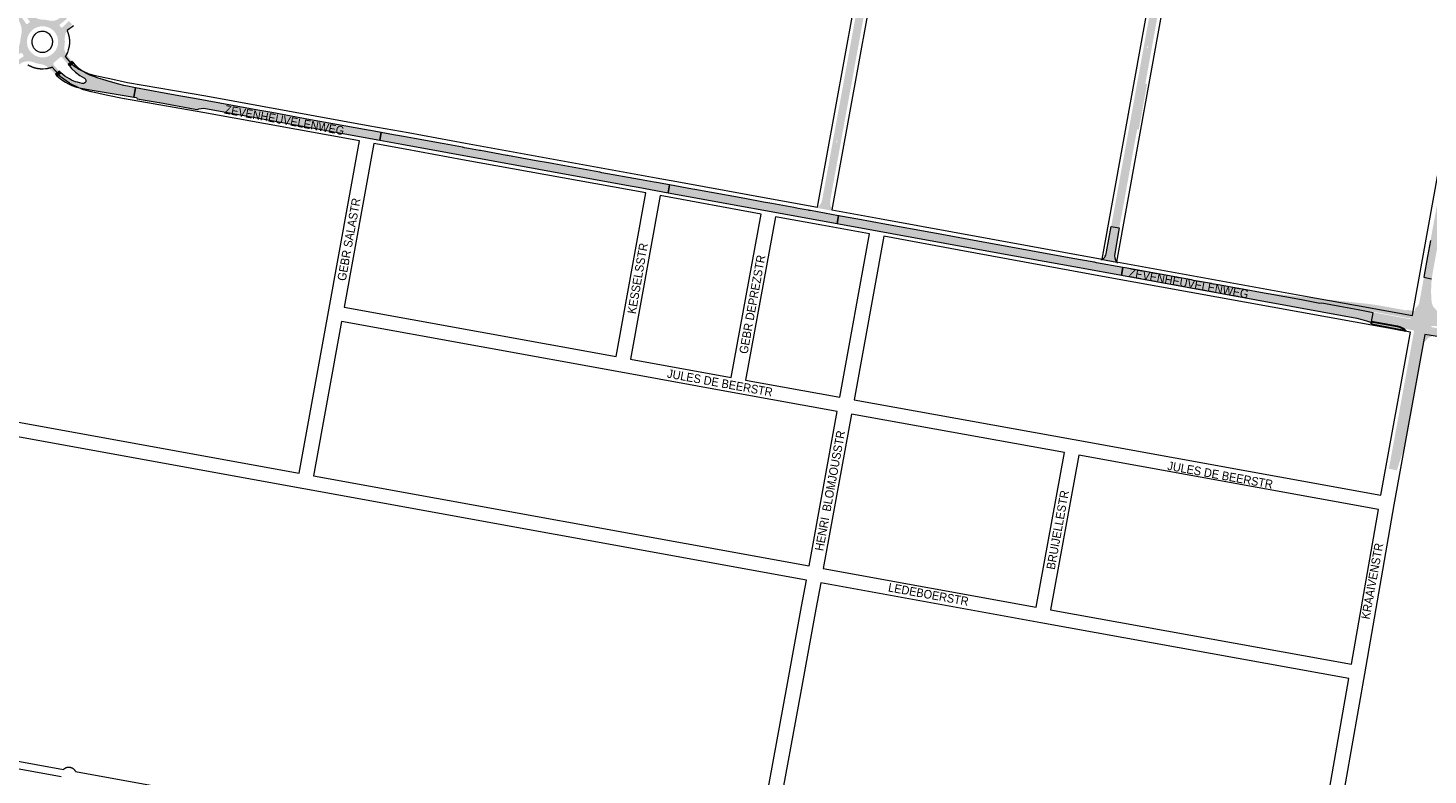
# Paper-space layout 'Layout1' of a CAD drawing. Header units: metres. Extents: x 123097 to 144122, y 392739 to 407589.
# Tile 282 of 510: x 131461 to 132714, y 399106 to 399775. Entities that reach past the tile are written whole.
import ezdxf
from ezdxf.enums import TextEntityAlignment as Align

# ---------------------------------------------------------------- set-up
doc = ezdxf.new("R2010")
doc.units = ezdxf.units.M
doc.header["$MEASUREMENT"] = 0
for name, color, linetype, lineweight in [('gs-anno-wegen algemeen tekst', 7, 'Continuous', 0), ('gs-knt-aanvullende hoofdweg', 7, 'Continuous', 0), ('gs-knt-fietspaden', 7, 'Continuous', 0), ('gs-knt-wegen algemeen', 7, 'Continuous', 0), ('ir-ARC-asfalt-hoofdwegen-te inspecteren', 5, 'Continuous', 0), ('ir-ARC-beton-hoofdwegen-te inspecteren', 253, 'Continuous', 0), ('ir-ARC-fietspaden naastliggend- te inspecteren', 1, 'Continuous', 0)]:
    doc.layers.add(name, color=color, linetype=linetype, lineweight=lineweight)
doc.styles.add('Style-Arial', font='arial.ttf')

psp = doc.layouts.get("Layout1")

# ---------------------------------------------------------------- hatches: boundary and pattern name
at = {"layer": 'ir-ARC-asfalt-hoofdwegen-te inspecteren', "linetype": 'Continuous', "lineweight": 13}
h = psp.add_hatch(color=6, dxfattribs=at)
h.paths.add_polyline_path([(132179.111, 399620.457, 0.18484913), (132181.3, 399611.299), (132167.464, 399613.811, 0.14888491), (132171.625, 399620.026), (132171.821, 399620.748), (132171.996, 399621.605), (132172.969, 399626.996), (132178.226, 399655.836), (132178.235, 399655.834), (132178.369, 399656.572), (132178.361, 399656.574), (132181.003, 399671.071), (132181.023, 399671.067), (132181.157, 399671.805), (132181.138, 399671.808), (132183.779, 399686.296), (132183.786, 399686.295), (132183.916, 399687.033), (132183.913, 399687.034), (132194.078, 399742.798), (132196.893, 399758.247), (132200.649, 399779.153), (132200.717, 399779.522), (132200.717, 399779.522), (132203.379, 399794.003), (132203.395, 399794), (132203.529, 399794.738), (132203.515, 399794.741), (132207.87, 399818.433), (132213.856, 399850.097), (132224.342, 399907.375), (132224.39, 399907.655), (132224.399, 399907.653), (132224.523, 399908.393), (132224.516, 399908.394), (132224.83, 399910.24), (132229.028, 399933.452), (132229.409, 399933.386), (132229.539, 399934.125), (132229.162, 399934.19), (132230.777, 399943.123), (132231.944, 399949.854), (132234.76, 399965.677), (132234.761, 399965.677), (132234.826, 399966.046), (132237.835, 399982.718), (132237.837, 399982.718), (132237.902, 399983.087), (132240.598, 399998.106), (132240.6, 399998.106), (132240.73, 399998.844), (132243.522, 400014.401), (132243.527, 400014.4), (132243.657, 400015.138), (132243.655, 400015.139), (132243.699, 400015.386), (132248.682, 400042.712), (132248.731, 400042.979), (132248.733, 400042.979), (132248.869, 400043.717), (132248.868, 400043.717), (132249.333, 400046.23), (132252.755, 400065.001), (132252.739, 400065.004, 0.03877408), (132252.782, 400065.151), (132271.948, 400171.542), (132275.443, 400191.02), (132275.821, 400193.276), (132282.668, 400191.596), (132282.387, 400190.012), (132279.639, 400174.997), (132279.241, 400172.442), (132279.174, 400172.073), (132279.175, 400172.073), (132277.183, 400160.853), (132277.128, 400160.57), (132276.736, 400160.646), (132276.593, 400159.91), (132276.985, 400159.834), (132277.057, 400160.202), (132273.551, 400140.648), (132271.646, 400130.057), (132271.646, 400130.057), (132271.514, 400129.319), (132269.219, 400116.423), (132268.978, 400115.16), (132262.494, 400079.171), (132262.887, 400079.1), (132262.754, 400078.362), (132262.36, 400078.433), (132259.659, 400063.441), (132259.658, 400063.441), (132259.593, 400063.072), (132255.855, 400042.805), (132255.852, 400042.805), (132255.787, 400042.436), (132253.253, 400028.558), (132253.251, 400028.558), (132253.186, 400028.189), (132249.678, 400008.771), (132249.676, 400008.771), (132249.611, 400008.402), (132245.868, 399987.544), (132245.69, 399986.574), (132245.69, 399986.574), (132245.556, 399985.836), (132244.792, 399981.633), (132241.908, 399965.278), (132241.849, 399965.015), (132241.832, 399965.018), (132241.766, 399964.649), (132238.921, 399948.761), (132238.919, 399948.762), (132238.855, 399948.392), (132237.182, 399938.716, 0.09087728), (132237.626, 399932.246), (132237.525, 399932.607), (132237.14, 399932.5), (132237.342, 399931.777), (132237.716, 399931.882, 0.09440441), (132239.745, 399927.641, 0.09874078), (132243.203, 399924.657, 0.09138936), (132246.912, 399923.31), (132249.116, 399922.946), (132249.485, 399922.879), (132258.885, 399921.183), (132263.904, 399920.275), (132266.906, 399919.731), (132268.002, 399919.533), (132295.451, 399914.564), (132307.803, 399912.328), (132311.729, 399911.617), (132315.29, 399910.973), (132320.857, 399909.951), (132362.651, 399902.4), (132467.31, 399883.36), (132474.657, 399882.015, 0.39095182), (132483.835, 399887.986), (132484.982, 399894.285), (132485.19, 399895.452), (132485.192, 399895.452), (132485.324, 399896.19), (132485.321, 399896.191), (132487.733, 399909.735), (132488.276, 399912.675), (132488.278, 399912.675), (132488.344, 399913.044), (132491.604, 399931.257), (132503.996, 399999.745), (132503.996, 399999.745), (132504.13, 400000.483), (132504.128, 400000.483), (132506.696, 400014.856), (132506.897, 400015.963), (132506.904, 400015.961), (132507.042, 400016.699), (132507.031, 400016.701), (132515.622, 400063.988), (132515.689, 400064.357), (132515.688, 400064.357), (132517.99, 400077.253), (132519.556, 400085.828), (132522.235, 400100.714), (132522.3, 400100.999), (132522.315, 400100.996), (132522.453, 400101.734), (132522.452, 400101.734), (132525.717, 400119.558), (132525.784, 400119.927), (132525.784, 400119.927), (132529.359, 400139.678), (132529.852, 400142.404), (132531.775, 400153.027), (132538.468, 400151.864), (132538.399, 400151.495), (132538.401, 400151.495), (132535.947, 400137.966), (132535.943, 400137.967), (132535.809, 400137.229), (132535.814, 400137.228), (132533.253, 400123.109), (132529.011, 400099.673), (132528.894, 400099.025), (132528.881, 400099.028), (132528.733, 400098.292), (132528.76, 400098.287), (132525.068, 400077.869), (132525.061, 400077.87), (132524.929, 400077.132), (132524.934, 400077.131), (132522.666, 400064.588), (132522.661, 400064.589), (132522.527, 400063.851), (132522.533, 400063.85), (132521.668, 400059.069), (132517.585, 400036.714), (132517.448, 400035.956), (132517.442, 400035.958), (132517.304, 400035.22), (132517.315, 400035.218), (132510.96, 400000), (132510.705, 399998.652), (132506.7, 399976.532), (132506.654, 399976.28), (132506.654, 399976.28), (132506.518, 399975.542), (132506.52, 399975.542), (132502.18, 399951.612), (132498.8, 399932.771), (132497.379, 399924.919), (132494.634, 399909.618), (132492.398, 399897.111), (132489.227, 399879.381), (132489.161, 399879.01), (132488.451, 399875.71), (132486.218, 399863.378), (132486.163, 399862.961), (132486.086, 399862.594), (132486.102, 399862.591), (132485.463, 399858.695), (132483.639, 399848.319), (132483.571, 399847.95), (132482.765, 399843.614), (132481.899, 399838.72), (132481.89, 399838.722), (132481.762, 399837.982), (132481.768, 399837.981), (132481.519, 399836.575), (132477.127, 399812.423), (132476.208, 399807.297), (132476.201, 399807.298), (132476.071, 399806.56), (132476.076, 399806.559), (132475.715, 399804.548), (132473.609, 399792.926), (132472.454, 399787.203), (132472.447, 399787.204), (132472.38, 399786.835), (132471.339, 399781.409), (132469.231, 399769.723), (132468.903, 399767.904), (132466.789, 399756.189), (132466.776, 399756.117), (132466.775, 399756.117), (132466.754, 399755.995), (132462.841, 399734.305), (132461.19, 399725.15), (132462.71, 399724.83), (132462.441, 399723.354), (132458.39, 399701.118), (132457.788, 399697.316), (132455.875, 399687.313), (132455.533, 399685.437), (132455.531, 399685.437), (132455.524, 399685.386), (132455.253, 399683.899), (132453.852, 399684.154), (132450.826, 399667.822), (132450.823, 399667.822), (132450.758, 399667.453), (132448.14, 399652.636), (132448.073, 399652.267), (132445.512, 399638.139), (132445.511, 399638.139), (132445.379, 399637.401), (132442.465, 399621.097), (132441.953, 399618.483), (132439.864, 399607.001), (132439.853, 399606.938), (132439.519, 399605.11), (132439.514, 399605.111), (132439.38, 399604.373), (132439.385, 399604.372), (132437.864, 399596.038), (132430.585, 399597.364), (132432.506, 399607.952), (132432.509, 399607.951), (132432.643, 399608.689), (132432.64, 399608.69), (132448.133, 399694.067), (132448.17, 399694.272), (132450.909, 399709.365), (132450.921, 399709.434), (132456.844, 399742.069), (132456.86, 399742.148), (132456.858, 399742.149), (132465.736, 399791.066), (132468.838, 399808.16), (132471.444, 399822.518), (132471.503, 399822.84), (132471.502, 399822.84), (132475.122, 399842.787), (132476.355, 399849.684), (132476.398, 399849.677), (132476.528, 399850.415), (132476.487, 399850.422), (132476.79, 399852.118), (132478.488, 399861.618), (132479.1, 399864.997), (132479.215, 399864.976), (132479.349, 399865.714), (132479.234, 399865.735), (132479.267, 399865.918, 0.41565965), (132472.88, 399875.09), (132327.278, 399901.449), (132313.696, 399903.919), (132274.877, 399911.042), (132256.3, 399914.422), (132241.464, 399917.052, 0.39054747), (132232.064, 399910.513), (132231.773, 399908.926), (132231.749, 399908.931), (132231.615, 399908.193), (132231.638, 399908.189), (132228.796, 399892.672), (132228.781, 399892.675), (132228.647, 399891.937), (132228.661, 399891.934), (132223.035, 399861.213), (132223.033, 399861.213), (132222.901, 399860.475), (132220.772, 399848.56), (132217.869, 399832.951), (132217.151, 399829.162), (132216.187, 399823.795), (132216.128, 399823.544), (132216.127, 399823.54), (132216.101, 399823.43), (132216.107, 399823.429), (132212.69, 399804.889), (132212.659, 399804.63), (132204.812, 399761.63), (132204.743, 399761.261), (132202.048, 399746.775), (132202.046, 399746.775), (132201.912, 399746.037), (132200.543, 399738.523), (132200.256, 399736.706), (132199.315, 399731.539), (132199.296, 399731.543), (132199.16, 399730.805), (132199.18, 399730.802), (132196.545, 399716.343), (132196.498, 399716.351), (132196.366, 399715.613), (132196.411, 399715.605), (132193.758, 399701.045), (132193.757, 399701.045), (132193.623, 399700.307), (132193.624, 399700.307), (132190.983, 399685.814), (132190.964, 399685.817), (132190.83, 399685.079), (132190.848, 399685.076), (132188.222, 399670.663), (132188.194, 399670.668), (132188.05, 399669.932), (132188.087, 399669.925), (132185.45, 399655.448), (132185.404, 399655.458), (132185.248, 399654.724), (132185.315, 399654.71), (132182.6, 399639.81), (132181.765, 399635.331), (132179.908, 399625.016), (132179.907, 399625.016), (132179.775, 399624.278), (132179.454, 399622.495)])
h.paths.add_polyline_path([(132274.244, 400144.534), (132273.85, 400144.605), (132273.983, 400145.343), (132274.376, 400145.272)], flags=16)
h.paths.add_polyline_path([(132228.181, 399926.375), (132227.788, 399926.447), (132227.922, 399927.185), (132228.316, 399927.113)], flags=16)
h.paths.add_polyline_path([(132522.249, 400076.956), (132521.659, 400077.066), (132522.027, 400079.032), (132522.617, 400078.922)], flags=16)
h.paths.add_polyline_path([(132463.161, 399756.888), (132462.571, 399756.994), (132462.925, 399758.962), (132463.515, 399758.856)], flags=16)
h.paths.add_polyline_path([(132501.384, 399968.905), (132500.794, 399969.011), (132501.148, 399970.979), (132501.738, 399970.873)], flags=16)
h.paths.add_polyline_path([(132511.928, 400021.785), (132511.338, 400021.893), (132511.696, 400023.861), (132512.286, 400023.753)], flags=16)
h.paths.add_polyline_path([(132350.603, 399900.763), (132348.635, 399901.119), (132348.741, 399901.709), (132350.709, 399901.353)], flags=16)
h.paths.add_polyline_path([(132225.997, 399896.158), (132225.407, 399896.266), (132225.767, 399898.234), (132226.357, 399898.126)], flags=16)
h.paths.add_polyline_path([(132185.111, 399672.225), (132184.521, 399672.333), (132184.879, 399674.301), (132185.469, 399674.193)], flags=16)
for color, points in [(5, [(132717.404, 399550.413), (132710.43, 399551.738), (132713.828, 399570.406), (132716.452, 399584.816), (132719.953, 399604.043), (132724.539, 399629.232), (132728.362, 399650.227), (132729.142, 399654.511), (132732.281, 399671.767), (132749.128, 399764.373), (132753.395, 399787.828), (132763.146, 399841.478), (132763.419, 399842.983), (132770.324, 399841.726), (132767.502, 399826.239), (132764.592, 399810.238), (132762.885, 399800.85), (132758.945, 399779.072), (132757.767, 399772.585), (132757.23, 399769.618), (132755.367, 399759.453), (132755.084, 399757.949), (132753.855, 399750.937), (132752.202, 399742.098), (132740.427, 399677.346), (132738.919, 399668.933), (132738.231, 399665.051), (132736.98, 399658.274), (132733.549, 399639.36), (132733.011, 399636.39), (132732.616, 399634.321), (132730.569, 399623.121), (132728.436, 399611.168), (132723.945, 399586.424), (132720.646, 399568.261), (132719.385, 399561.318), (132718.252, 399555.083)]), (6, [(132436.163, 399564.955, 0.05793937), (132436.459, 399564.86), (132435.767, 399564.986), (132421.303, 399567.651, 0.26122419), (132424.123, 399568.734, 0.1010351), (132426.098, 399572.621), (132426.467, 399574.672), (132430.585, 399597.364), (132437.864, 399596.038), (132437.206, 399592.432), (132434.693, 399578.539), (132434.689, 399578.54), (132434.626, 399578.17), (132433.749, 399573.028, 0.20737641), (132435.62, 399565.403, 0.05215661), (132435.805, 399565.192), (132435.775, 399565.026)])]:
    psp.add_hatch(color=color, dxfattribs=at).paths.add_polyline_path(points)
h = psp.add_hatch(color=5, dxfattribs=at)
h.paths.add_polyline_path([(131485.523, 399733.483), (131483.678, 399735.41), (131479.459, 399739.263), (131477.297, 399740.825), (131474.887, 399741.969), (131472.31, 399742.658), (131470.694, 399742.864), (131468.708, 399743.29), (131466.795, 399743.97), (131465.169, 399744.535), (131462.934, 399745.052), (131460.642, 399745.168), (131458.366, 399744.88), (131456.717, 399744.389), (131455.167, 399743.641), (131452.174, 399741.68), (131449.85, 399744.935), (131456.71, 399749.217), (131457.061, 399749.803), (131456.961, 399750.478), (131455.67, 399752.268), (131455.033, 399752.604), (131454.328, 399752.46), (131448.01, 399747.453), (131445.369, 399751.15), (131449.253, 399754.161), (131449.819, 399754.678), (131450.785, 399755.738), (131451.67, 399756.866), (131452.425, 399758.015), (131453.149, 399759.391), (131453.587, 399760.641), (131453.861, 399761.937), (131454.088, 399763.945), (131454.545, 399766.891), (131455.37, 399770.92), (131455.448, 399771.974), (131455.39, 399773.55), (131455.182, 399775.113), (131454.731, 399776.998), (131454.117, 399778.836), (131453.534, 399780.084), (131452.824, 399781.265), (131451.486, 399783.181), (131454.742, 399785.574), (131459.174, 399778.859), (131459.766, 399778.469), (131460.459, 399778.617), (131462.255, 399779.931), (131462.578, 399780.558), (131462.39, 399781.237), (131457.206, 399787.384), (131460.88, 399790.122), (131462.609, 399788.014), (131463.459, 399787.105), (131464.379, 399786.267), (131465.427, 399785.441), (131466.55, 399784.722), (131466.709, 399784.643), (131466.982, 399784.508), (131468.263, 399783.875), (131470.039, 399783.171), (131471.417, 399782.784), (131472.825, 399782.532), (131475.961, 399782.38), (131477.511, 399782.147), (131479.332, 399781.717), (131482.214, 399781.348), (131485.102, 399781.673), (131487.831, 399782.672), (131489.143, 399783.527), (131490.417, 399784.435), (131491.653, 399785.396), (131492.847, 399786.407), (131495.804, 399783.215), (131489.53, 399778.09), (131489.246, 399777.474), (131489.431, 399776.822), (131490.565, 399775.567), (131491.235, 399775.316), (131491.896, 399775.589), (131491.991, 399775.684), (131497.604, 399781.285), (131500.509, 399778.045), (131499.052, 399776.689), (131497.029, 399774.414), (131496.421, 399773.609), (131495.759, 399772.518), (131495.202, 399771.44), (131494.809, 399770.513), (131494.486, 399769.559), (131494.238, 399768.641), (131494.052, 399767.708), (131493.959, 399766.954), (131493.92, 399766.196), (131493.911, 399764.5), (131493.994, 399762.507), (131493.817, 399760.52), (131493.577, 399758.505), (131493.519, 399757.325), (131493.58, 399756.146), (131493.731, 399755.15), (131493.984, 399754.175), (131494.355, 399753.146), (131494.814, 399752.154), (131495.273, 399751.372), (131497.78, 399748.072), (131500.366, 399745.011), (131496.839, 399742.325), (131494.879, 399744.561), (131491.438, 399748.84), (131490.771, 399749.129), (131490.075, 399748.92), (131483.93, 399743.679), (131483.628, 399743.053), (131483.78, 399742.374), (131486.338, 399739.228), (131489.059, 399736.221)])
h.paths.add_polyline_path([(131472.636, 399748.64), (131469.673, 399749.259), (131466.913, 399750.5), (131464.484, 399752.307), (131462.502, 399754.594), (131461.143, 399757.034), (131460.298, 399759.696), (131460.001, 399762.473), (131460.347, 399765.652), (131461.408, 399768.668), (131463.129, 399771.364), (131465.418, 399773.596), (131466.45, 399774.339), (131469.381, 399775.763), (131472.562, 399776.472), (131475.82, 399776.428), (131478.98, 399775.632), (131481.791, 399774.183), (131484.205, 399772.14), (131486.1, 399769.608), (131487.345, 399766.788), (131487.943, 399763.765), (131487.865, 399760.683), (131487.114, 399757.694), (131485.727, 399754.941), (131483.772, 399752.559), (131481.342, 399750.662), (131478.61, 399749.359), (131475.662, 399748.674)], flags=16)
at = {"layer": 'ir-ARC-asfalt-hoofdwegen-te inspecteren', "linetype": 'Continuous', "lineweight": 13, "extrusion": (0, 0, -1)}
h = psp.add_hatch(color=5, dxfattribs=at)
h.paths.add_polyline_path([(-132658.178, 399521.641, 0.01236165), (-132671.703, 399519.728), (-132698.544, 399514.806, 1.03188726), (-132698.439, 399514.215), (-132670.911, 399519.258, -0.04437963), (-132664.274, 399520.135), (-132665.098, 399519.98), (-132663.558, 399511.787), (-132663.506, 399511.382), (-132660.247, 399512.298), (-132660.243, 399512.284, -0.04224234), (-132664.06, 399511.126), (-132669.216, 399510.16), (-132685.41, 399507.17), (-132700.875, 399504.264, 0.40552259), (-132701.65, 399503.075), (-132701.006, 399499.602, 0.18160463), (-132700.815, 399499.319), (-132700.454, 399496.623), (-132698.149, 399484.079), (-132695.847, 399471.559), (-132695.782, 399471.279), (-132695.162, 399467.931), (-132692.85, 399455.301), (-132689.904, 399439.086), (-132689.838, 399438.761), (-132687.26, 399424.558), (-132679.613, 399382.696), (-132679.184, 399380.28), (-132686.343, 399378.962), (-132690.653, 399392.498), (-132691.401, 399394.652), (-132692.451, 399397.947), (-132692.507, 399398.147), (-132695.585, 399415.214), (-132695.827, 399416.278), (-132704.024, 399461.214), (-132707.841, 399482.137), (-132708.751, 399486.968), (-132709.399, 399489.915, 0.10393266), (-132711.136, 399493.925), (-132711.817, 399494.765, 0.11646839), (-132712.01, 399494.875), (-132714.312, 399497.232), (-132714.412, 399497.331, 0.14741217), (-132720.804, 399499.415), (-132722.064, 399499.372), (-132722.325, 399499.351, 0.0505266), (-132722.421, 399499.319), (-132722.439, 399499.359), (-132727.694, 399498.725), (-132734.414, 399497.34, 0.03097059), (-132736.561, 399496.694), (-132738.654, 399495.821), (-132740.46, 399494.943), (-132745.81, 399492.192, -0.04603234), (-132750.626, 399490.332), (-132764.701, 399487.001), (-132779.786, 399483.292), (-132794.754, 399479.438), (-132808.738, 399475.759), (-132812.849, 399474.65, 0.12432393), (-132823.551, 399468.739, 0.06050288), (-132826.74, 399464.86, 0.29923815), (-132826.719, 399464.309), (-132826.21, 399461.295), (-132826.306, 399461.271), (-132827.126, 399464.566), (-132832.173, 399485.993), (-132832.863, 399486.035), (-132833.58, 399486.625), (-132833.813, 399487.525), (-132833.473, 399488.389), (-132832.833, 399488.797), (-132836.107, 399502.696), (-132834.719, 399505.165), (-132834.688, 399505.209, 0.07083296), (-132830.12, 399502.898, 0.14872445), (-132817.991, 399502.638), (-132813.872, 399503.753, -0.01584549), (-132798.793, 399507.242, -0.01738957), (-132784.563, 399509.83), (-132781.354, 399510.323, 0.0433155), (-132776.589, 399511.51), (-132771.502, 399513.197), (-132767.492, 399514.54, -0.05950037), (-132762.628, 399515.562), (-132756.408, 399516.012, 0.01361878), (-132742.223, 399517.419), (-132739.003, 399517.824), (-132732.116, 399518.793), (-132726.988, 399519.715, 0.0979697), (-132726.788, 399519.704), (-132726.246, 399519.848, 0.08937939), (-132723.161, 399521.156), (-132722.315, 399521.736, 0.03606046), (-132722.264, 399521.788), (-132719.619, 399524.528, 0.11222589), (-132719.426, 399524.687, 0.11081468), (-132717.581, 399529.022), (-132717.221, 399532.239, 0.02452916), (-132717.031, 399542.109, 0.03143547), (-132717.596, 399550.274, 0.00651792), (-132718.278, 399555.079), (-132718.252, 399555.083), (-132717.404, 399550.413), (-132710.531, 399551.719), (-132710.396, 399550.981), (-132706.513, 399529.62, 0.15556052), (-132703.787, 399524.766), (-132703.037, 399524.121, 0.16215984), (-132702.763, 399524.017), (-132702.602, 399521.33), (-132694.829, 399522.71, 0.93236336), (-132694.762, 399522.113), (-132685.828, 399523.739), (-132684.797, 399523.925), (-132675.9, 399525.573, -0.0121258), (-132666.549, 399527.11), (-132665.53, 399527.251), (-132665.278, 399527.313, -0.00892471), (-132655.588, 399528.472), (-132646.165, 399529.469), (-132645.085, 399529.586), (-132626.712, 399531.539), (-132625.684, 399531.643), (-132625.399, 399531.689), (-132606.301, 399533.73), (-132605.241, 399533.839), (-132604.981, 399533.885), (-132601.232, 399534.272), (-132587.202, 399535.76), (-132585.933, 399535.918), (-132584.688, 399536.033), (-132571.618, 399537.44), (-132565.942, 399538.119), (-132563.752, 399538.441), (-132558.584, 399539.253), (-132551.257, 399540.513), (-132551.252, 399540.486), (-132570.709, 399536.94), (-132571.182, 399536.854), (-132601.061, 399531.411), (-132614.379, 399528.963), (-132617.496, 399528.39), (-132619.301, 399528.437), (-132635.407, 399525.564), (-132651.672, 399522.505), (-132653.765, 399522.111)])
h.paths.add_polyline_path([(-132717.988, 399508.219, 0.06892843), (-132720.355, 399508.106), (-132724.484, 399507.442), (-132724.201, 399505.79), (-132717.475, 399507.176, 0.8096769), (-132717.5, 399508.158)], flags=17)
h.paths.add_polyline_path([(-132730.994, 399504.347), (-132728.639, 399504.831), (-132728.955, 399506.698), (-132736.056, 399505.568, -0.01794752), (-132758.995, 399503.23, 0.02567781), (-132786.733, 399499.884, 0.01869874), (-132809.244, 399495.07), (-132816.049, 399493.374, -0.05010305), (-132820.013, 399492.801, 0.03956815), (-132826.158, 399492.374), (-132827.012, 399492.22), (-132827.451, 399492.118, 0.38866413), (-132830.489, 399487.361, 0.42548452), (-132829.253, 399486.688), (-132826.206, 399487.495), (-132806.095, 399492.96, -0.0263538), (-132777.712, 399499.093, -0.02528027), (-132749.891, 399502.428, 0.01335272), (-132735.935, 399503.618, 0.01993104)], flags=17)
at = {"layer": 'ir-ARC-beton-hoofdwegen-te inspecteren', "linetype": 'Continuous', "lineweight": 13}
for points in [[(131554.329, 399722.036), (131551.578, 399722.556), (131546.703, 399723.561), (131542.298, 399724.635), (131534.805, 399726.662), (131527.904, 399728.733), (131523.92, 399730.009), (131519.858, 399731.441), (131518.084, 399732.119), (131516.329, 399732.844), (131514.517, 399733.648), (131512.742, 399734.531), (131510.959, 399735.564), (131509.236, 399736.694), (131507.719, 399737.84), (131504.989, 399740.168), (131503.76, 399741.324), (131501.581, 399743.683), (131498.03, 399740.953), (131500.046, 399738.732), (131503.606, 399735.405), (131507.478, 399732.447), (131511.624, 399729.886), (131512.467, 399729.081), (131512.89, 399727.996), (131512.815, 399726.833), (131512, 399725.877), (131510.869, 399725.329), (131509.614, 399725.283), (131505.204, 399726.34), (131503.601, 399726.829), (131502.033, 399727.42), (131500.04, 399728.331), (131498.101, 399729.353), (131496.01, 399730.608), (131493.988, 399731.972), (131492.112, 399733.395), (131490.316, 399734.918), (131486.799, 399732.167), (131488.173, 399730.897), (131491.2, 399728.462), (131494.464, 399726.356), (131496.505, 399725.194), (131500.373, 399723.331), (131504.428, 399721.921), (131508.617, 399720.982), (131516.711, 399719.563), (131550.641, 399714.03), (131555.844, 399713.156), (131557.36, 399721.418)], [(131767.507, 399683.134), (131765.532, 399683.493), (131722.325, 399691.36), (131714.008, 399692.867), (131679.114, 399699.226), (131666.587, 399701.509), (131609.963, 399711.828), (131597.719, 399714.059), (131582.986, 399716.744), (131557.36, 399721.418), (131555.844, 399713.156), (131558.117, 399712.774), (131558.857, 399711.645), (131578.29, 399708.19), (131578.66, 399708.2), (131610.771, 399702.363), (131612.608, 399702.03), (131614.043, 399702.5), (131615.899, 399703.019), (131617.822, 399703.145), (131619.73, 399702.873), (131775.789, 399674.47), (131777.051, 399681.397)], [(131788.147, 399679.377), (131777.051, 399681.397), (131775.789, 399674.47), (131795.716, 399670.843), (132000, 399633.662), (132007.053, 399632.378), (132033.96, 399627.481), (132035.223, 399634.415), (132023.439, 399636.56), (132021.448, 399636.922), (132008.315, 399639.312), (131974.764, 399645.417), (131972.765, 399645.752), (131967.824, 399646.658), (131931.761, 399653.267), (131926.961, 399654.115), (131916.006, 399656.1), (131890.14, 399660.82), (131889.667, 399660.907), (131866.17, 399665.24), (131865.28, 399665.33), (131855.218, 399667.178), (131851.78, 399667.803), (131849.798, 399668.164), (131833.582, 399671.114), (131831.597, 399671.475), (131807.015, 399675.946), (131796.986, 399677.77)], [(132126.879, 399617.738), (132124.893, 399618.097), (132119.466, 399619.086), (132102.52, 399622.17), (132057.863, 399630.296), (132055.876, 399630.656), (132035.223, 399634.415), (132033.96, 399627.481), (132185.337, 399599.928), (132186.604, 399606.875), (132161.538, 399611.445), (132160.305, 399611.67), (132159.615, 399611.792), (132157.531, 399612.16), (132150.281, 399613.48), (132146.493, 399614.169)], [(132650.38, 399515.183), (132654.817, 399514.098), (132659.135, 399512.611), (132663.506, 399511.382), (132663.558, 399511.787), (132665.098, 399519.98), (132651.672, 399522.505), (132635.407, 399525.564), (132619.301, 399528.437), (132617.496, 399528.39), (132614.379, 399528.963), (132601.061, 399531.411), (132571.182, 399536.854), (132570.709, 399536.94), (132544.795, 399541.663), (132542.776, 399542.033), (132530.041, 399544.355), (132521.108, 399545.975), (132520.53, 399546.08), (132504.421, 399549.004), (132502.449, 399549.362), (132442.966, 399560.159), (132441.037, 399560.512), (132439.774, 399553.583)]]:
    psp.add_hatch(color=252, dxfattribs=at).paths.add_polyline_path(points, flags=0)
at = {"layer": 'ir-ARC-beton-hoofdwegen-te inspecteren', "linetype": 'Continuous', "lineweight": 13, "extrusion": (0, 0, -1)}
psp.add_hatch(color=252, dxfattribs=at).paths.add_polyline_path([(-132186.947, 399599.635), (-132329.249, 399573.735), (-132412.206, 399558.609), (-132439.774, 399553.583), (-132441.037, 399560.512), (-132417.543, 399564.81), (-132415.629, 399565.16), (-132414.973, 399565.28), (-132413.469, 399565.554), (-132396.362, 399568.67), (-132321.189, 399582.363), (-132319.212, 399582.723), (-132271.037, 399591.498), (-132269.049, 399591.86), (-132229.343, 399599.089), (-132203.754, 399603.754), (-132188.414, 399606.545), (-132187.009, 399606.801), (-132186.604, 399606.875), (-132185.337, 399599.928)], flags=0)
at = {"layer": 'ir-ARC-fietspaden naastliggend- te inspecteren', "linetype": 'Continuous', "lineweight": 30}
psp.add_hatch(color=1, dxfattribs=at).paths.add_polyline_path([(132663.287, 399509.683), (132694.393, 399503.903), (132692.712, 399505.162), (132690.898, 399506.219), (132688.998, 399507.109), (132686.954, 399507.581), (132663.558, 399511.787), (132663.506, 399511.382)], flags=0)

# ---------------------------------------------------------------- linework, layer by layer
at = {"layer": 'gs-knt-aanvullende hoofdweg', "color": 7, "linetype": 'Continuous', "flags": 128}
for points in [[(132700.185, 399517.592), (132700.905, 399521.539), (132700.906, 399521.545), (132750.772, 399797.283)], [(131473.444, 399753.209), (131473.453, 399753.209), (131473.457, 399753.209), (131473.46, 399753.208), (131473.467, 399753.209), (131474.006, 399753.215), (131474.504, 399753.24), (131475.115, 399753.302), (131475.932, 399753.459), (131476.731, 399753.688), (131477.506, 399753.988), (131478.102, 399754.281), (131478.318, 399754.395), (131478.327, 399754.4), (131478.845, 399754.715), (131479.057, 399754.856), (131479.629, 399755.278), (131479.633, 399755.281), (131480.119, 399755.643), (131480.143, 399755.661), (131480.316, 399755.79), (131480.465, 399755.905), (131480.603, 399756.023), (131480.683, 399756.095), (131480.944, 399756.349), (131481.051, 399756.464), (131481.097, 399756.514), (131481.342, 399756.818), (131481.505, 399757.05), (131481.513, 399757.062), (131481.52, 399757.073), (131481.739, 399757.437), (131481.742, 399757.442), (131481.753, 399757.463), (131481.859, 399757.667), (131482.046, 399758.095), (131482.6, 399759.533), (131482.607, 399759.553), (131482.644, 399759.664), (131482.684, 399759.791), (131482.715, 399759.892), (131482.748, 399760.008), (131482.779, 399760.121), (131482.805, 399760.221), (131482.839, 399760.356), (131482.866, 399760.47), (131482.889, 399760.571), (131482.913, 399760.69), (131482.937, 399760.809), (131482.955, 399760.911), (131482.975, 399761.031), (131482.994, 399761.151), (131483.011, 399761.271), (131483.026, 399761.377), (131483.037, 399761.479), (131483.039, 399761.499), (131483.088, 399762.155), (131483.076, 399763.042), (131482.983, 399763.924), (131482.813, 399764.794), (131482.564, 399765.645), (131482.144, 399766.631), (131481.737, 399767.369), (131480.428, 399769.166), (131478.891, 399770.317), (131477.269, 399771.192), (131476.511, 399771.462), (131476.497, 399771.466), (131476.49, 399771.468), (131476.484, 399771.47), (131475.695, 399771.674), (131475.69, 399771.675), (131474.887, 399771.808), (131474.874, 399771.81), (131474.858, 399771.811), (131474.088, 399771.87), (131474.068, 399771.871), (131474.05, 399771.872), (131474.034, 399771.872), (131473.242, 399771.862), (131473.224, 399771.86), (131473.201, 399771.859), (131473.175, 399771.857), (131472.422, 399771.779), (131472.401, 399771.776), (131472.379, 399771.773), (131471.613, 399771.625), (131471.59, 399771.619), (131471.566, 399771.613), (131470.803, 399771.395), (131470.795, 399771.392), (131470.787, 399771.389), (131470.766, 399771.382), (131470.023, 399771.094), (131468.004, 399769.921), (131467.446, 399769.415), (131467.36, 399769.335), (131467.271, 399769.25), (131467.191, 399769.172), (131467.113, 399769.093), (131467.017, 399768.995), (131466.949, 399768.924), (131466.874, 399768.842), (131466.782, 399768.741), (131466.717, 399768.667), (131466.638, 399768.573), (131466.55, 399768.469), (131466.488, 399768.393), (131466.419, 399768.305), (131466.343, 399768.207), (131466.263, 399768.1), (131466.196, 399768.01), (131466.132, 399767.921), (131466.071, 399767.832), (131466.002, 399767.73), (131465.934, 399767.628), (131465.876, 399767.536), (131465.805, 399767.424), (131465.754, 399767.339), (131465.687, 399767.225), (131465.62, 399767.11), (131465.58, 399767.036), (131465.524, 399766.933), (131465.463, 399766.816), (131465.407, 399766.705), (131465.355, 399766.601), (131465.312, 399766.51), (131465.267, 399766.412), (131465.213, 399766.29), (131465.157, 399766.163), (131465.15, 399766.144), (131465.122, 399766.076), (131465.08, 399765.968), (131465.031, 399765.845), (131465.012, 399765.795), (131464.995, 399765.751), (131464.955, 399765.636), (131464.916, 399765.527), (131464.907, 399765.497), (131464.719, 399764.858), (131464.693, 399764.755), (131464.538, 399763.979), (131464.536, 399763.969), (131464.535, 399763.961), (131464.444, 399763.118), (131464.443, 399763.112), (131464.429, 399762.318), (131464.429, 399762.305), (131464.433, 399762.198), (131464.434, 399762.164), (131464.479, 399761.541), (131464.486, 399761.484), (131464.501, 399761.362), (131464.517, 399761.239), (131464.521, 399761.213), (131464.536, 399761.118), (131464.554, 399761.001), (131464.572, 399760.899), (131464.577, 399760.868), (131464.594, 399760.777), (131464.617, 399760.658), (131464.639, 399760.556), (131464.665, 399760.441), (131464.697, 399760.307), (131464.722, 399760.206), (131464.753, 399760.094), (131464.786, 399759.972), (131464.814, 399759.875), (131464.853, 399759.748), (131464.889, 399759.637), (131464.89, 399759.634), (131465.638, 399757.911), (131465.83, 399757.613), (131465.841, 399757.597), (131465.857, 399757.573), (131466.285, 399756.95), (131466.29, 399756.943), (131466.342, 399756.875), (131466.352, 399756.862), (131466.8, 399756.321), (131466.817, 399756.301), (131466.875, 399756.238), (131466.882, 399756.23), (131467.406, 399755.702), (131467.46, 399755.652), (131468.035, 399755.167), (131468.095, 399755.121), (131468.719, 399754.683), (131468.745, 399754.667), (131468.766, 399754.654), (131468.773, 399754.649), (131469.436, 399754.267), (131469.465, 399754.252), (131469.485, 399754.241), (131470.204, 399753.908), (131470.22, 399753.902), (131470.225, 399753.9), (131470.976, 399753.63), (131471.003, 399753.621), (131471.013, 399753.618), (131471.025, 399753.615), (131471.794, 399753.414), (131471.799, 399753.412), (131471.807, 399753.411), (131471.816, 399753.409), (131472.599, 399753.277), (131472.627, 399753.274), (131472.656, 399753.27), (131473.436, 399753.21), (131473.444, 399753.209)], [(131501.676, 399777.006), (131495.909, 399772.674), (131495.93, 399772.629), (131496.017, 399772.436), (131496.049, 399772.364), (131496.134, 399772.17), (131496.178, 399772.067), (131496.26, 399771.872), (131496.302, 399771.769), (131496.381, 399771.573), (131496.411, 399771.499), (131496.488, 399771.302), (131496.532, 399771.186), (131496.556, 399771.12), (131496.606, 399770.986), (131496.629, 399770.924), (131496.701, 399770.725), (131496.727, 399770.651), (131496.797, 399770.451), (131496.83, 399770.356), (131496.897, 399770.156), (131496.935, 399770.038), (131496.999, 399769.836), (131497.019, 399769.772), (131497.081, 399769.57), (131497.107, 399769.485), (131497.167, 399769.281), (131497.204, 399769.15), (131497.26, 399768.946), (131497.269, 399768.913), (131497.324, 399768.709), (131497.363, 399768.559), (131497.414, 399768.353), (131497.428, 399768.294), (131497.477, 399768.089), (131497.497, 399768.006), (131497.544, 399767.799), (131497.566, 399767.698), (131497.61, 399767.49), (131497.632, 399767.381), (131497.673, 399767.173), (131497.686, 399767.105), (131497.725, 399766.897), (131497.744, 399766.794), (131497.78, 399766.586), (131497.798, 399766.476), (131497.831, 399766.267), (131497.842, 399766.193), (131497.873, 399765.983), (131497.888, 399765.879), (131497.916, 399765.669), (131497.925, 399765.599), (131497.951, 399765.389), (131497.963, 399765.284), (131497.986, 399765.074), (131497.997, 399764.965), (131498.017, 399764.754), (131498.027, 399764.648), (131498.044, 399764.437), (131498.049, 399764.367), (131498.064, 399764.155), (131498.069, 399764.083), (131498.082, 399763.871), (131498.089, 399763.731), (131498.098, 399763.52), (131498.101, 399763.448), (131498.108, 399763.236), (131498.11, 399763.166), (131498.115, 399762.955), (131498.117, 399762.812), (131498.118, 399762.6), (131498.118, 399762.53), (131498.117, 399762.318), (131498.116, 399762.246), (131498.113, 399762.035), (131498.11, 399761.894), (131498.103, 399761.682), (131498.1, 399761.61), (131498.091, 399761.399), (131498.088, 399761.33), (131498.077, 399761.118), (131498.068, 399760.975), (131498.053, 399760.763), (131498.048, 399760.693), (131498.031, 399760.482), (131498.025, 399760.412), (131498.006, 399760.2), (131497.992, 399760.057), (131497.964, 399759.735), (131497.895, 399759.251), (131497.886, 399759.182), (131497.855, 399758.972), (131497.839, 399758.863), (131497.806, 399758.654), (131497.795, 399758.585), (131497.76, 399758.376), (131497.741, 399758.266), (131497.613, 399757.49), (131497.058, 399755.287), (131496.306, 399753.143), (131495.526, 399751.431), (131495.36, 399751.077), (131495.329, 399751.018), (131495.313, 399750.985), (131494.97, 399750.322), (131494.731, 399749.894), (131494.556, 399749.587), (131494.373, 399749.3)], [(131494.373, 399749.3), (131499.268, 399743.594), (131500.254, 399742.446), (131503.84, 399739.956), (131504.05, 399739.806), (131506.528, 399737.956), (131515.339, 399733.936), (131521.051, 399732.448), (131534.103, 399729.587), (131550.094, 399726.172), (131620.181, 399714.107), (131620.25, 399714.095), (131766.934, 399687.433), (131766.942, 399687.432), (131766.967, 399687.427), (131801.293, 399681.266), (131801.334, 399681.258), (131852.723, 399671.737), (132023.201, 399640.929), (132023.226, 399640.925), (132044.951, 399636.924), (132126.402, 399621.899), (132167.713, 399614.437)], [(131482.679, 399739.863), (131482.094, 399739.634), (131481.853, 399739.545), (131481.477, 399739.413), (131481.297, 399739.352), (131480.848, 399739.207), (131480.708, 399739.164), (131480.498, 399739.101), (131480.389, 399739.069), (131480.189, 399739.012), (131480.132, 399738.995), (131479.886, 399738.927), (131479.772, 399738.897), (131479.537, 399738.836), (131479.392, 399738.8), (131478.96, 399738.697), (131478.827, 399738.666), (131478.599, 399738.616), (131478.478, 399738.591), (131478.191, 399738.533), (131478.083, 399738.512), (131477.853, 399738.469), (131477.575, 399738.422), (131477.265, 399738.376), (131476.906, 399738.332), (131476.544, 399738.305), (131474.658, 399738.2), (131474.38, 399738.194), (131474.035, 399738.185), (131473.822, 399738.184), (131473.752, 399738.184), (131473.54, 399738.185), (131473.468, 399738.186), (131473.257, 399738.189), (131473.116, 399738.192), (131472.904, 399738.199), (131472.832, 399738.202), (131472.621, 399738.211), (131472.552, 399738.214), (131472.477, 399738.218), (131472.462, 399738.219), (131472.34, 399738.225), (131472.197, 399738.234), (131471.985, 399738.249), (131471.915, 399738.254), (131471.704, 399738.271), (131471.634, 399738.277), (131471.422, 399738.296), (131471.278, 399738.311), (131471.068, 399738.334), (131470.998, 399738.342), (131470.788, 399738.367), (131470.718, 399738.375), (131470.508, 399738.402), (131470.404, 399738.416), (131470.292, 399738.432), (131470.278, 399738.434), (131470.194, 399738.447), (131470.085, 399738.463), (131469.876, 399738.496), (131469.807, 399738.507), (131469.598, 399738.542), (131469.488, 399738.561), (131469.28, 399738.599), (131469.178, 399738.619), (131468.97, 399738.66), (131468.895, 399738.675), (131468.688, 399738.718), (131468.586, 399738.74), (131468.379, 399738.786), (131468.27, 399738.811), (131468.139, 399738.842), (131468.121, 399738.846), (131468.103, 399738.85), (131468.064, 399738.86), (131467.989, 399738.878), (131467.784, 399738.929), (131467.717, 399738.946), (131467.512, 399738.999), (131467.371, 399739.037), (131467.167, 399739.094), (131467.125, 399739.106), (131466.922, 399739.164), (131466.791, 399739.203), (131466.588, 399739.265), (131466.514, 399739.288), (131466.312, 399739.352), (131466.237, 399739.376), (131466.036, 399739.442), (131466.011, 399739.45), (131465.93, 399739.478), (131465.73, 399739.547), (131465.655, 399739.573), (131465.456, 399739.644), (131465.362, 399739.678), (131465.163, 399739.752), (131465.047, 399739.796), (131464.85, 399739.873), (131464.819, 399739.885), (131464.622, 399739.963), (131464.476, 399740.023), (131464.281, 399740.105), (131464.208, 399740.136), (131464.014, 399740.22), (131463.963, 399740.242), (131463.954, 399740.246), (131463.935, 399740.255), (131463.76, 399740.332), (131463.675, 399740.371), (131463.483, 399740.459), (131463.382, 399740.506), (131463.191, 399740.597), (131463.091, 399740.646), (131462.901, 399740.74), (131462.83, 399740.775), (131462.641, 399740.871), (131462.556, 399740.915), (131462.369, 399741.013), (131462.314, 399741.042), (131462.126, 399741.143), (131462.015, 399741.204), (131461.995, 399741.215), (131461.983, 399741.221), (131461.83, 399741.306), (131461.719, 399741.369), (131461.536, 399741.475), (131461.509, 399741.491), (131461.326, 399741.598), (131461.217, 399741.663), (131461.036, 399741.773), (131460.953, 399741.825)], [(131757.849, 399673.819), (131617.598, 399699.311), (131547.398, 399711.395), (131547.103, 399711.452), (131530.946, 399714.903), (131530.907, 399714.911), (131517.692, 399717.808), (131517.407, 399717.876), (131510.922, 399719.565), (131510.609, 399719.654), (131510.301, 399719.756), (131509.996, 399719.872), (131509.698, 399720), (131499.563, 399724.625), (131499.275, 399724.764), (131499.203, 399724.8), (131498.992, 399724.915), (131498.909, 399724.964), (131498.854, 399724.995), (131498.8, 399725.029), (131498.717, 399725.078), (131498.515, 399725.208), (131498.449, 399725.252), (131498.188, 399725.438), (131495.17, 399727.691), (131490.899, 399730.656), (131490.642, 399730.844), (131490.59, 399730.882), (131490.391, 399731.041), (131490.336, 399731.088), (131490.294, 399731.124), (131490.236, 399731.175), (131490.149, 399731.25), (131490.066, 399731.328), (131490.009, 399731.38), (131489.971, 399731.418), (131489.917, 399731.468), (131489.738, 399731.651), (131489.695, 399731.698), (131489.482, 399731.934), (131487.869, 399733.813), (131482.679, 399739.863)], [(132014.114, 399627.308), (131850.035, 399656.96), (131850.003, 399656.966), (131798.619, 399666.486), (131770.662, 399671.504)], [(132117.299, 399608.304), (132026.922, 399624.971)], [(132180.526, 399612.123), (132223.281, 399604.401), (132223.3, 399604.398), (132223.303, 399604.397), (132422.397, 399567.913)], [(132214.196, 399590.779), (132171.438, 399598.502), (132130.106, 399605.967)], [(132698.484, 399502.635), (132426.124, 399551.96), (132426.109, 399551.963), (132294.489, 399576.05), (132227.005, 399588.446)], [(132435.206, 399565.58), (132602.715, 399535.284), (132649.277, 399526.822), (132700.185, 399517.592)], [(132837.355, 399475.561), (132837.28, 399475.577), (132827.073, 399477.737), (132822.632, 399478.676), (132741.215, 399495.901), (132726.021, 399498.231), (132724.508, 399498.463), (132711.326, 399500.484)]]:
    psp.add_lwpolyline(points, dxfattribs=at)
at = {"layer": 'gs-knt-fietspaden', "color": 7, "linetype": 'Continuous', "flags": 128}
for points in [[(131277.364, 399158.29), (131282.884, 399157.241), (131283.032, 399157.21), (131283.179, 399157.172), (131283.324, 399157.128), (131283.467, 399157.078), (131283.607, 399157.021), (131283.745, 399156.959), (131283.88, 399156.89), (131298.203, 399149.254), (131302.127, 399147.544), (131306.223, 399146.062), (131310.383, 399144.76), (131319.667, 399142.474), (131324.272, 399141.749), (131324.354, 399141.735), (131492.757, 399111.089)], [(131490.743, 399104.32), (131323.139, 399134.821), (131318.427, 399135.563), (131318.28, 399135.589), (131318.134, 399135.622), (131308.6, 399137.97), (131308.495, 399137.997), (131308.391, 399138.028), (131304.053, 399139.385), (131303.906, 399139.435), (131299.632, 399140.982), (131299.528, 399141.021), (131299.425, 399141.064), (131295.272, 399142.873), (131295.146, 399142.931), (131295.023, 399142.994), (131281.049, 399150.444), (131280.947, 399150.464)], [(131503.543, 399109.126), (132000.3, 399018.725), (132000.324, 399018.721), (132103.245, 398999.278)]]:
    psp.add_lwpolyline(points, dxfattribs=at)
at = {"layer": 'gs-knt-wegen algemeen', "color": 7, "linetype": 'Continuous', "flags": 128}
for points in [[(132167.713, 399614.437), (132224.12, 399923.898), (132276.263, 400211.534)], [(132235.763, 399915.166), (132180.526, 399612.123)], [(132422.397, 399567.913), (132477.341, 399871.292)], [(132491.312, 399875.373), (132435.206, 399565.58)], [(131703.731, 399376.418), (131730.033, 399520.959), (131757.849, 399673.819)], [(131770.662, 399671.504), (131744.008, 399525.033)], [(131987.449, 399480.765), (132014.114, 399627.308)], [(132026.922, 399624.971), (132000.258, 399478.436)], [(132090.52, 399462.029), (132117.299, 399608.304)], [(132130.106, 399605.967), (132103.33, 399459.7)], [(132187.571, 399444.387), (132214.196, 399590.779)], [(132227.005, 399588.446), (132200.382, 399442.062)], [(131228.112, 399571.692), (131230.112, 399569.039), (131318.732, 399451.506), (131319.801, 399450.218), (131322.373, 399447.844), (131325.201, 399446.038), (131328.384, 399444.725), (131330.763, 399444.141), (131703.731, 399376.418)], [(131744.008, 399525.033), (131987.449, 399480.765)], [(131741.677, 399512.224), (131716.541, 399374.089)], [(132185.241, 399431.577), (132094.589, 399448.056), (131991.524, 399466.79), (131741.677, 399512.224)], [(132672.077, 399356.613), (132698.484, 399502.635)], [(132711.326, 399500.484), (132683.734, 399347.908)], [(132000.258, 399478.436), (132090.52, 399462.029)], [(132103.33, 399459.7), (132187.571, 399444.387)], [(132200.382, 399442.062), (132397.42, 399406.368), (132672.077, 399356.613)], [(132157.747, 399280.523), (131707.806, 399362.445), (131328.24, 399431.366)], [(132160.102, 399293.328), (132185.241, 399431.577)], [(132198.052, 399429.253), (132172.911, 399290.996)], [(132388.685, 399394.718), (132198.052, 399429.253)], [(132363.416, 399256.317), (132388.685, 399394.718)], [(132401.496, 399392.398), (132376.226, 399253.993)], [(132669.8, 399343.793), (132401.496, 399392.398)], [(131716.541, 399374.089), (132160.102, 399293.328)], [(132683.734, 399347.908), (132657.364, 399196.6), (132657.363, 399196.592), (132617.783, 398971.178)], [(132645.662, 399205.289), (132669.8, 399343.793)], [(132172.911, 399290.996), (132363.416, 399256.317)], [(132119.154, 399069.382), (132140.245, 399184.619), (132153.386, 399257.059), (132153.391, 399257.087), (132157.747, 399280.523)], [(132170.557, 399278.191), (132166.194, 399254.721), (132153.055, 399182.29), (132153.054, 399182.28), (132131.983, 399067.155)], [(132643.419, 399192.464), (132367.493, 399242.341), (132367.489, 399242.342), (132367.485, 399242.342), (132170.557, 399278.191)], [(132376.226, 399253.993), (132645.662, 399205.289)], [(132605.971, 398979.194), (132643.419, 399192.464)], [(131492.757, 399111.089), (131492.927, 399111.267), (131493.159, 399111.487), (131493.402, 399111.695), (131493.654, 399111.891), (131493.915, 399112.074), (131494.186, 399112.245), (131494.464, 399112.402), (131494.75, 399112.545), (131495.042, 399112.674), (131495.341, 399112.788), (131495.644, 399112.888), (131495.952, 399112.972), (131496.264, 399113.042), (131496.579, 399113.095), (131496.896, 399113.134), (131497.215, 399113.157), (131497.535, 399113.164), (131497.854, 399113.155), (131498.172, 399113.131), (131498.49, 399113.092), (131498.804, 399113.036), (131499.116, 399112.966), (131499.424, 399112.88), (131499.727, 399112.779), (131500.025, 399112.663), (131500.317, 399112.533), (131500.602, 399112.389), (131500.879, 399112.231), (131501.149, 399112.059), (131501.41, 399111.875), (131501.661, 399111.678), (131501.903, 399111.468), (131502.134, 399111.248), (131502.354, 399111.016), (131502.562, 399110.773), (131502.758, 399110.521), (131502.941, 399110.26), (131503.112, 399109.989), (131503.269, 399109.711), (131503.412, 399109.425), (131503.541, 399109.133), (131503.543, 399109.126)]]:
    psp.add_lwpolyline(points, dxfattribs=at)
at = {"layer": 'ir-ARC-asfalt-hoofdwegen-te inspecteren', "color": 5, "linetype": 'Continuous', "lineweight": 13}
for points in [[(131486.799, 399732.167), (131490.316, 399734.918), (131489.059, 399736.221), (131485.523, 399733.483)], [(131498.03, 399740.953), (131501.581, 399743.683), (131500.366, 399745.011), (131496.839, 399742.325)]]:
    psp.add_lwpolyline(points, close=True, dxfattribs=at)
at = {"layer": 'ir-ARC-asfalt-hoofdwegen-te inspecteren', "color": 6, "linetype": 'Continuous', "lineweight": 13}
psp.add_lwpolyline([(132436.163, 399564.955, 0.05793937), (132436.459, 399564.86), (132435.767, 399564.986), (132421.303, 399567.651, 0.26122419), (132424.123, 399568.734, 0.1010351), (132426.098, 399572.621), (132426.467, 399574.672), (132430.585, 399597.364), (132437.864, 399596.038), (132437.206, 399592.432), (132434.693, 399578.539), (132434.689, 399578.54), (132434.626, 399578.17), (132433.749, 399573.028, 0.20737641), (132435.62, 399565.403, 0.05215661), (132435.805, 399565.192), (132435.775, 399565.026)], format="xyb", close=True, dxfattribs=at)
at = {"layer": 'ir-ARC-asfalt-hoofdwegen-te inspecteren', "color": 5, "linetype": 'Continuous', "lineweight": 13}
psp.add_lwpolyline([(132716.452, 399584.816), (132713.828, 399570.406), (132710.43, 399551.738), (132717.404, 399550.413)], dxfattribs=at)
at = {"layer": 'ir-ARC-asfalt-hoofdwegen-te inspecteren', "color": 5, "linetype": 'Continuous', "lineweight": 13, "extrusion": (0, 0, -1)}
for points in [[(-131486.799, 399732.167), (-131490.316, 399734.918), (-131485.523, 399733.483), (-131489.059, 399736.221)], [(-131498.03, 399740.953), (-131501.581, 399743.683), (-131496.839, 399742.325), (-131500.366, 399745.011)]]:
    psp.add_solid(points, dxfattribs=at)
at = {"layer": 'ir-ARC-beton-hoofdwegen-te inspecteren', "color": 252, "linetype": 'Continuous', "lineweight": 13, "flags": 128}
for points in [[(131554.329, 399722.036), (131551.578, 399722.556), (131546.703, 399723.561), (131542.298, 399724.635), (131534.805, 399726.662), (131527.904, 399728.733), (131523.92, 399730.009), (131519.858, 399731.441), (131518.084, 399732.119), (131516.329, 399732.844), (131514.517, 399733.648), (131512.742, 399734.531), (131510.959, 399735.564), (131509.236, 399736.694), (131507.719, 399737.84), (131504.989, 399740.168), (131503.76, 399741.324), (131501.581, 399743.683), (131498.03, 399740.953), (131500.046, 399738.732), (131503.606, 399735.405), (131507.478, 399732.447), (131511.624, 399729.886), (131512.467, 399729.081), (131512.89, 399727.996), (131512.815, 399726.833), (131512, 399725.877), (131510.869, 399725.329), (131509.614, 399725.283), (131505.204, 399726.34), (131503.601, 399726.829), (131502.033, 399727.42), (131500.04, 399728.331), (131498.101, 399729.353), (131496.01, 399730.608), (131493.988, 399731.972), (131492.112, 399733.395), (131490.316, 399734.918), (131486.799, 399732.167), (131488.173, 399730.897), (131491.2, 399728.462), (131494.464, 399726.356), (131496.505, 399725.194), (131500.373, 399723.331), (131504.428, 399721.921), (131508.617, 399720.982), (131516.711, 399719.563), (131550.641, 399714.03), (131555.844, 399713.156), (131557.36, 399721.418)], [(131767.507, 399683.134), (131765.532, 399683.493), (131722.325, 399691.36), (131714.008, 399692.867), (131679.114, 399699.226), (131666.587, 399701.509), (131609.963, 399711.828), (131597.719, 399714.059), (131582.986, 399716.744), (131557.36, 399721.418), (131555.844, 399713.156), (131558.117, 399712.774), (131558.857, 399711.645), (131578.29, 399708.19), (131578.66, 399708.2), (131610.771, 399702.363), (131612.608, 399702.03), (131614.043, 399702.5), (131615.899, 399703.019), (131617.822, 399703.145), (131619.73, 399702.873), (131775.789, 399674.47), (131777.051, 399681.397)], [(131788.147, 399679.377), (131777.051, 399681.397), (131775.789, 399674.47), (131795.716, 399670.843), (132000, 399633.662), (132007.053, 399632.378), (132033.96, 399627.481), (132035.223, 399634.415), (132023.439, 399636.56), (132021.448, 399636.922), (132008.315, 399639.312), (131974.764, 399645.417), (131972.765, 399645.752), (131967.824, 399646.658), (131931.761, 399653.267), (131926.961, 399654.115), (131916.006, 399656.1), (131890.14, 399660.82), (131889.667, 399660.907), (131866.17, 399665.24), (131865.28, 399665.33), (131855.218, 399667.178), (131851.78, 399667.803), (131849.798, 399668.164), (131833.582, 399671.114), (131831.597, 399671.475), (131807.015, 399675.946), (131796.986, 399677.77)], [(132650.38, 399515.183), (132654.817, 399514.098), (132659.135, 399512.611), (132663.506, 399511.382), (132663.558, 399511.787), (132665.098, 399519.98), (132651.672, 399522.505), (132635.407, 399525.564), (132619.301, 399528.437), (132617.496, 399528.39), (132614.379, 399528.963), (132601.061, 399531.411), (132571.182, 399536.854), (132570.709, 399536.94), (132544.795, 399541.663), (132542.776, 399542.033), (132530.041, 399544.355), (132521.108, 399545.975), (132520.53, 399546.08), (132504.421, 399549.004), (132502.449, 399549.362), (132442.966, 399560.159), (132441.037, 399560.512), (132439.774, 399553.583)]]:
    psp.add_lwpolyline(points, close=True, dxfattribs=at)
at = {"layer": 'ir-ARC-beton-hoofdwegen-te inspecteren', "color": 252, "linetype": 'Continuous', "lineweight": 13}
for points in [[(132126.879, 399617.738), (132124.893, 399618.097), (132119.466, 399619.086), (132102.52, 399622.17), (132057.863, 399630.296), (132055.876, 399630.656), (132035.223, 399634.415), (132033.96, 399627.481), (132185.337, 399599.928), (132186.604, 399606.875), (132161.538, 399611.445), (132160.305, 399611.67), (132159.615, 399611.792), (132157.531, 399612.16), (132150.281, 399613.48), (132146.493, 399614.169)], [(132186.947, 399599.635), (132329.249, 399573.735), (132412.206, 399558.609), (132439.774, 399553.583), (132441.037, 399560.512), (132417.543, 399564.81), (132415.629, 399565.16), (132414.973, 399565.28), (132413.469, 399565.554), (132396.362, 399568.67), (132321.189, 399582.363), (132319.212, 399582.723), (132271.037, 399591.498), (132269.049, 399591.86), (132229.343, 399599.089), (132203.754, 399603.754), (132188.414, 399606.545), (132187.009, 399606.801), (132186.604, 399606.875), (132185.337, 399599.928)]]:
    psp.add_lwpolyline(points, close=True, dxfattribs=at)
at = {"layer": 'ir-ARC-fietspaden naastliggend- te inspecteren', "color": 1, "linetype": 'Continuous', "lineweight": 30}
psp.add_lwpolyline([(132663.287, 399509.683), (132694.393, 399503.903), (132692.712, 399505.162), (132690.898, 399506.219), (132688.998, 399507.109), (132686.954, 399507.581), (132663.558, 399511.787), (132663.506, 399511.382)], close=True, dxfattribs=at)

# ---------------------------------------------------------------- texts
at = {"layer": 'gs-anno-wegen algemeen tekst', "color": 7, "style": 'Style-Arial', "width": 0.909091}
for s, rotation, p in [('ZEVENHEUVELENWEG', 349.671061, (131690.564, 399692.481)), ('GEBR SALASTR', 79.700311, (131748.272, 399585.636)), ('KESSELSSTR', 80.165611, (132006.703, 399550.756)), ('GEBR DEPREZSTR', 79.700311, (132109.289, 399527.514)), ('ZEVENHEUVELENWEG', 349.671061, (132499.957, 399546.226)), ('JULES DE BEERSTR', 349.6969, (132080.398, 399457.253)), ('HENRI  BLOMJOUSSTR', 79.577819, (132178.901, 399360.676)), ('BRUIJELLESTR', 79.676731, (132382.68, 399325.565)), ('KRAAIVENSTR', 79.693531, (132664.25, 399279.709)), ('LEDEBOERSTR', 349.7643, (132267.058, 399267.857))]:
    psp.add_text(s, height=7.7, rotation=rotation, dxfattribs=at).set_placement(p, align=Align.MIDDLE_CENTER)
at = {"layer": 'gs-anno-wegen algemeen tekst', "color": 7, "insert": (132528.207, 399374.663), "char_height": 7.7, "attachment_point": 5, "rotation": 349.694236, "line_spacing_factor": 0.6, "style": 'Style-Arial'}
psp.add_mtext('\\H1x;\\W0.909091;JULES DE BEERSTR^J', dxfattribs=at)

doc.saveas('drawing.dxf')
